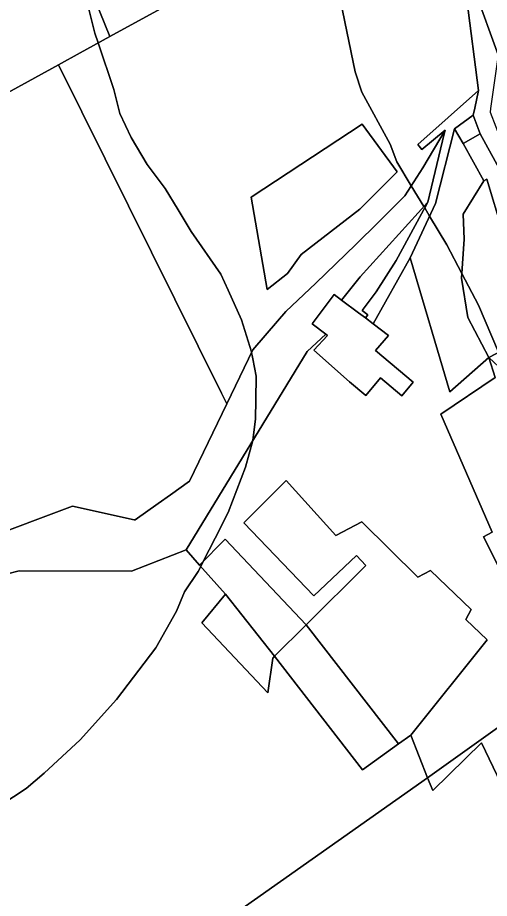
# Model space of a CAD drawing. Extents: x -477304 to -465429, y -1159113 to -1149210.
# Drawn here: x -472357.9 to -472208, y -1156686.8 to -1156407.2 of the extents above; entities that cross this region are included whole.
import ezdxf

# ---------------------------------------------------------------- set-up
doc = ezdxf.new("R2010")
doc.units = 0
for name, color, linetype in [('BPEJ_s', 7, 'Continuous'), ('orna_s', 7, 'Continuous'), ('ostatni_s', 7, 'Continuous'), ('trav_porost_s', 7, 'Continuous')]:
    doc.layers.add(name, color=color, linetype=linetype)

msp = doc.modelspace()

# ---------------------------------------------------------------- linework, layer by layer
at = {"layer": 'BPEJ_s'}
for points in [[(-472362.26, -1156308.89), (-472356.28, -1156328.72), (-472355.6, -1156331.74), (-472354.77, -1156335.4), (-472354.36, -1156337.23), (-472347.77, -1156353.39), (-472347.58, -1156354.19), (-472341.39, -1156379.76), (-472338.84, -1156386.57), (-472338.59, -1156388.55), (-472337.99, -1156393.37), (-472333.31, -1156412.09), (-472332.27, -1156415.21), (-472327.35, -1156429.95), (-472325.44, -1156437.61), (-472321.82, -1156445.26), (-472316.72, -1156453.77), (-472310.98, -1156461.43), (-472306.83, -1156468.23), (-472302.68, -1156475.04), (-472293.33, -1156488.65), (-472291, -1156493.76), (-472286.73, -1156503.11), (-472283.54, -1156513.32)], [(-472367.34, -1156659.86), (-472355.21, -1156651.99), (-472349.47, -1156647.1), (-472337.99, -1156636.46), (-472326.5, -1156623.7), (-472313.95, -1156607.33), (-472307.36, -1156595.63), (-472304.81, -1156589.46), (-472300.56, -1156583.08), (-472299.71, -1156581.43), (-472298.91, -1156579.87), (-472295.14, -1156572.49), (-472290.99, -1156564.36), (-472285.46, -1156549.9), (-472283.12, -1156541.4), (-472282.27, -1156534.59), (-472282.17, -1156528.55), (-472282.05, -1156520.98), (-472283.12, -1156515.52), (-472283.51, -1156513.5), (-472283.54, -1156513.32), (-472286.73, -1156503.11), (-472291, -1156493.76), (-472293.33, -1156488.65), (-472302.68, -1156475.04), (-472306.83, -1156468.23), (-472310.98, -1156461.43), (-472316.72, -1156453.77), (-472321.82, -1156445.26), (-472325.44, -1156437.61), (-472327.35, -1156429.95), (-472332.27, -1156415.21), (-472333.31, -1156412.09), (-472337.99, -1156393.37)], [(-472205.06, -1156513.45), (-472211.44, -1156498.43), (-472216.68, -1156488.41), (-472221.44, -1156479.29), (-472226.94, -1156470.2), (-472228.52, -1156467.58), (-472227.54, -1156465.77), (-472228.79, -1156467.14), (-472232.77, -1156460.56), (-472237.39, -1156452.92), (-472239.52, -1156447.39), (-472248.45, -1156430.8), (-472250.58, -1156424.42), (-472255.26, -1156401.88)], [(-472255.26, -1156401.88), (-472250.58, -1156424.42), (-472248.45, -1156430.8), (-472239.52, -1156447.39), (-472237.39, -1156452.92), (-472232.77, -1156460.56), (-472228.79, -1156467.14), (-472227.54, -1156465.77), (-472228.52, -1156467.58), (-472226.94, -1156470.2), (-472221.44, -1156479.29), (-472216.68, -1156488.41), (-472211.44, -1156498.43), (-472205.06, -1156513.45)], [(-472283.54, -1156513.32), (-472283.51, -1156513.5), (-472283.12, -1156515.52), (-472282.05, -1156520.98), (-472282.17, -1156528.55), (-472282.27, -1156534.59), (-472283.12, -1156541.4), (-472285.46, -1156549.9), (-472290.99, -1156564.36), (-472295.14, -1156572.49), (-472298.91, -1156579.87), (-472299.71, -1156581.43), (-472300.56, -1156583.08), (-472304.81, -1156589.46), (-472307.36, -1156595.63), (-472313.95, -1156607.33), (-472326.5, -1156623.7), (-472337.99, -1156636.46), (-472349.47, -1156647.1), (-472355.21, -1156651.99), (-472367.34, -1156659.86)]]:
    msp.add_lwpolyline(points, dxfattribs=at)
at = {"layer": 'orna_s'}
msp.add_lwpolyline([(-472291.97, -1156572.76), (-472266.19, -1156600), (-472276.21, -1156609.97), (-472291.78, -1156590.2), (-472300.06, -1156581.04)], close=True, dxfattribs=at)
at = {"layer": 'ostatni_s'}
for points in [[(-472205.22, -1156419.01), (-472212.51, -1156398.76), (-472222, -1156375.15), (-472226.1, -1156355.96), (-472214.25, -1156349.85), (-472195.78, -1156392.87), (-472202.46, -1156413.31)], [(-472211.38, -1156430.27), (-472212.61, -1156435.92), (-472213.09, -1156438.13), (-472219.04, -1156442.5), (-472225.09, -1156466.21), (-472233.11, -1156483.49), (-472244.92, -1156504.42), (-472247.38, -1156502.55), (-472246.59, -1156501.57), (-472248.43, -1156500.15), (-472243.98, -1156494.24), (-472237.61, -1156484.28), (-472227.54, -1156465.77), (-472222.3, -1156444.11), (-472222.02, -1156442.93), (-472229.38, -1156449.05), (-472230.73, -1156447.46)], [(-472249.11, -1156468.03), (-472267.82, -1156482.39), (-472272.1, -1156488.38), (-472278.62, -1156493.5), (-472283.71, -1156464.17), (-472248.4, -1156440.99), (-472237.24, -1156456.15)], [(-472203.74, -1156474.97), (-472208.73, -1156458.47), (-472209.69, -1156459.01), (-472216.32, -1156447.1), (-472210.91, -1156444.09), (-472204.29, -1156456), (-472189.45, -1156479.5), (-472200.49, -1156485.68)], [(-472208.18, -1156515.1), (-472214.82, -1156502.41), (-472216.77, -1156489.91), (-472216.02, -1156477.54), (-472216.26, -1156469.61), (-472209.69, -1156459.01), (-472208.73, -1156458.47), (-472203.74, -1156474.97), (-472203.93, -1156493.87), (-472197.27, -1156509.34)], [(-472242.55, -1156521.58), (-472247.25, -1156527.15), (-472252.37, -1156522.83), (-472263.8, -1156512.81), (-472259.37, -1156508.06), (-472259.91, -1156507.65), (-472264.26, -1156504.39), (-472257.26, -1156495.09), (-472254.93, -1156496.84), (-472249.54, -1156500.9), (-472247.38, -1156502.55), (-472244.92, -1156504.42), (-472240.07, -1156508.1), (-472244.13, -1156512.91), (-472232.21, -1156522.97), (-472235.82, -1156527.25)]]:
    msp.add_lwpolyline(points, close=True, dxfattribs=at)
for points in [[(-472212.51, -1156398.76), (-472205.22, -1156419.01), (-472207.57, -1156436.02), (-472207.73, -1156437.16), (-472202.34, -1156451.13), (-472185.57, -1156479.67), (-472172.34, -1156497.78), (-472165.57, -1156512.48), (-472162.63, -1156518.86), (-472158.07, -1156538.16), (-472156.59, -1156576.94), (-472156.82, -1156583.75), (-472145.9, -1156603.72), (-472110.56, -1156629.77), (-472108.48, -1156653.16), (-472106.6, -1156693.17)], [(-472111.6, -1156692.82), (-472112.55, -1156686.28), (-472112.58, -1156682.28), (-472111.91, -1156655.48), (-472113.15, -1156632.23), (-472148.86, -1156607.26), (-472154.69, -1156596.46), (-472161.36, -1156581.78), (-472159.97, -1156562.54), (-472161.1, -1156537.76), (-472167.27, -1156517.41), (-472175.9, -1156497.52), (-472189.45, -1156479.5), (-472204.29, -1156456), (-472210.91, -1156444.09), (-472213.09, -1156438.13), (-472212.61, -1156435.92), (-472211.38, -1156430.27), (-472215.11, -1156401.45)], [(-472382.15, -1156577.93), (-472351.41, -1156566.44), (-472340.42, -1156562.34), (-472320.83, -1156566.61), (-472320.55, -1156566.67), (-472313.25, -1156561.47), (-472309.34, -1156558.68), (-472303.23, -1156554.32), (-472291.38, -1156529.79), (-472283.11, -1156512.67), (-472275.29, -1156503.58), (-472272.63, -1156500.49), (-472263.12, -1156491.46), (-472250.38, -1156479.17), (-472243.23, -1156472.08), (-472235.83, -1156464.75), (-472234.81, -1156463.74), (-472229.12, -1156454.86), (-472222.02, -1156442.93), (-472222.3, -1156444.11), (-472227.54, -1156465.77), (-472249.04, -1156489.45), (-472254.93, -1156496.84), (-472257.26, -1156495.09), (-472264.26, -1156504.39), (-472259.91, -1156507.65), (-472265.85, -1156513.15), (-472304.37, -1156576.18), (-472321.7, -1156582.9), (-472357.34, -1156582.81), (-472373.99, -1156587.03)]]:
    msp.add_lwpolyline(points, dxfattribs=at)
at = {"layer": 'trav_porost_s'}
for points in [[(-472264.1, -1156291.91), (-472259.43, -1156304.34), (-472256.73, -1156309.1), (-472228.57, -1156333.91), (-472228.78, -1156336.72), (-472229.67, -1156348.42), (-472235.74, -1156348.36), (-472236.32, -1156328.47), (-472239.17, -1156328.8), (-472254.57, -1156330.57), (-472257.56, -1156330.91), (-472249.63, -1156369.58), (-472255.99, -1156373.32), (-472296.41, -1156395.52), (-472328.61, -1156413.2), (-472352.01, -1156355.41), (-472297.86, -1156340.49), (-472307.14, -1156312.56)], [(-472328.61, -1156413.2), (-472337.96, -1156418.34), (-472344.91, -1156422.16), (-472367.51, -1156434.56), (-472389.31, -1156377.26), (-472352.01, -1156355.41)], [(-472293.07, -1156526.4), (-472344.91, -1156422.16), (-472337.96, -1156418.34), (-472328.61, -1156413.2), (-472296.41, -1156395.52), (-472255.99, -1156373.32), (-472249.63, -1156369.58), (-472228.46, -1156357.14), (-472224.58, -1156373.7), (-472215.11, -1156401.45), (-472211.38, -1156430.27), (-472230.73, -1156447.46), (-472229.38, -1156449.05), (-472222.02, -1156442.93), (-472229.12, -1156454.86), (-472234.81, -1156463.74), (-472235.83, -1156464.75), (-472243.23, -1156472.08), (-472250.38, -1156479.17), (-472263.12, -1156491.46), (-472272.63, -1156500.49), (-472275.29, -1156503.58), (-472283.11, -1156512.67), (-472291.38, -1156529.79)], [(-472293.07, -1156526.4), (-472291.38, -1156529.79), (-472303.23, -1156554.32), (-472309.34, -1156558.68), (-472313.25, -1156561.47), (-472320.55, -1156566.67), (-472320.83, -1156566.61), (-472340.42, -1156562.34), (-472351.41, -1156566.44), (-472382.15, -1156577.93), (-472394.76, -1156582.64), (-472397.11, -1156583.52), (-472400.56, -1156584.81), (-472400.87, -1156584.16), (-472407.68, -1156570.97), (-472429.31, -1156548.46), (-472458.36, -1156546.45), (-472474.53, -1156493.02), (-472461.88, -1156486.38), (-472421.57, -1156464.24), (-472380, -1156441.42), (-472367.51, -1156434.56), (-472344.91, -1156422.16)], [(-472219.04, -1156442.5), (-472213.09, -1156438.13), (-472210.91, -1156444.09), (-472216.32, -1156447.1)], [(-472237.24, -1156456.15), (-472248.4, -1156440.99), (-472283.71, -1156464.17), (-472278.62, -1156493.5), (-472272.1, -1156488.38), (-472267.82, -1156482.39), (-472249.11, -1156468.03)], [(-472216.77, -1156489.91), (-472214.82, -1156502.41), (-472208.18, -1156515.1), (-472220.57, -1156525.95), (-472233.11, -1156483.49), (-472225.09, -1156466.21), (-472219.04, -1156442.5), (-472216.32, -1156447.1), (-472209.69, -1156459.01), (-472216.26, -1156469.61), (-472216.02, -1156477.54)], [(-472246.59, -1156501.57), (-472247.38, -1156502.55), (-472249.54, -1156500.9), (-472254.93, -1156496.84), (-472249.04, -1156489.45), (-472227.54, -1156465.77), (-472237.61, -1156484.28), (-472243.98, -1156494.24), (-472248.43, -1156500.15)], [(-472193.75, -1156541.22), (-472201.74, -1156521), (-472208.18, -1156515.1), (-472197.27, -1156509.34), (-472190.4, -1156517.36), (-472182.81, -1156522.14), (-472161.36, -1156581.78), (-472167.19, -1156593.2), (-472175.35, -1156580.45), (-472183.84, -1156564.5)], [(-472201.74, -1156521), (-472193.75, -1156541.22), (-472183.84, -1156564.5), (-472175.35, -1156580.45), (-472167.19, -1156593.2), (-472161.99, -1156601.69), (-472163.69, -1156602.91), (-472171.07, -1156600.09), (-472189.64, -1156612.31), (-472209.8, -1156572), (-472207.1, -1156570.57), (-472223.44, -1156533.11), (-472206.07, -1156521.49), (-472208.18, -1156515.1)], [(-472232.94, -1156635.01), (-472236.8, -1156637.77), (-472266.19, -1156600), (-472247.21, -1156581.09), (-472250.23, -1156577.95), (-472263.79, -1156590.78), (-472286.03, -1156567.58), (-472272.49, -1156554.1), (-472256.74, -1156571.62), (-472248.45, -1156567.26), (-472230.65, -1156584.86), (-472226.62, -1156582.7), (-472213.77, -1156595.16), (-472215.47, -1156598.32), (-472208.68, -1156604.74)], [(-472278.42, -1156621.61), (-472299.39, -1156599.34), (-472291.78, -1156590.2), (-472276.21, -1156609.97), (-472276.82, -1156610.59)], [(-472276.21, -1156609.97), (-472266.19, -1156600), (-472236.8, -1156637.77), (-472248.28, -1156645.99)]]:
    msp.add_lwpolyline(points, close=True, dxfattribs=at)
for points in [[(-472169.39, -1156607), (-472227.65, -1156648.59), (-472232.94, -1156635.01), (-472208.68, -1156604.74), (-472215.47, -1156598.32), (-472213.77, -1156595.16), (-472226.62, -1156582.7), (-472230.65, -1156584.86), (-472248.45, -1156567.26), (-472256.74, -1156571.62), (-472272.49, -1156554.1), (-472286.03, -1156567.58), (-472263.79, -1156590.78), (-472250.23, -1156577.95), (-472247.21, -1156581.09), (-472266.19, -1156600), (-472291.97, -1156572.76), (-472300.06, -1156581.04), (-472304.37, -1156576.18), (-472265.85, -1156513.15), (-472259.91, -1156507.65), (-472259.37, -1156508.06), (-472263.8, -1156512.81), (-472252.37, -1156522.83), (-472247.25, -1156527.15), (-472242.55, -1156521.58), (-472235.82, -1156527.25), (-472232.21, -1156522.97), (-472244.13, -1156512.91), (-472240.07, -1156508.1), (-472244.92, -1156504.42), (-472233.11, -1156483.49), (-472220.57, -1156525.95), (-472208.18, -1156515.1), (-472206.07, -1156521.49), (-472223.44, -1156533.11), (-472207.1, -1156570.57), (-472209.8, -1156572), (-472189.64, -1156612.31)], [(-472373.99, -1156587.03), (-472357.34, -1156582.81), (-472321.7, -1156582.9), (-472304.37, -1156576.18), (-472300.06, -1156581.04), (-472291.78, -1156590.2), (-472299.39, -1156599.34), (-472278.42, -1156621.61), (-472276.82, -1156610.59), (-472276.21, -1156609.97), (-472248.28, -1156645.99), (-472236.8, -1156637.77), (-472232.94, -1156635.01), (-472227.65, -1156648.59), (-472366.12, -1156746.03)], [(-472195.77, -1156692.25), (-472188.25, -1156683.82), (-472210.46, -1156637.46), (-472225.93, -1156652.63), (-472227.65, -1156648.59), (-472169.39, -1156607), (-472152.3, -1156640.36), (-472140.93, -1156635.14), (-472128.91, -1156645.3), (-472129.38, -1156650.62), (-472160.09, -1156645.83), (-472169.64, -1156650.65), (-472175.94, -1156660.19), (-472170.88, -1156669.97), (-472158.07, -1156670.37), (-472149.75, -1156666.29), (-472152.47, -1156660.75), (-472157.6, -1156650.78), (-472137.46, -1156654.61), (-472143.33, -1156666.34), (-472145.29, -1156670.53), (-472144.69, -1156687.4)], [(-472366.12, -1156746.03), (-472227.65, -1156648.59), (-472225.93, -1156652.63), (-472210.46, -1156637.46), (-472188.25, -1156683.82), (-472195.77, -1156692.25)]]:
    msp.add_lwpolyline(points, dxfattribs=at)

doc.saveas('drawing.dxf')
